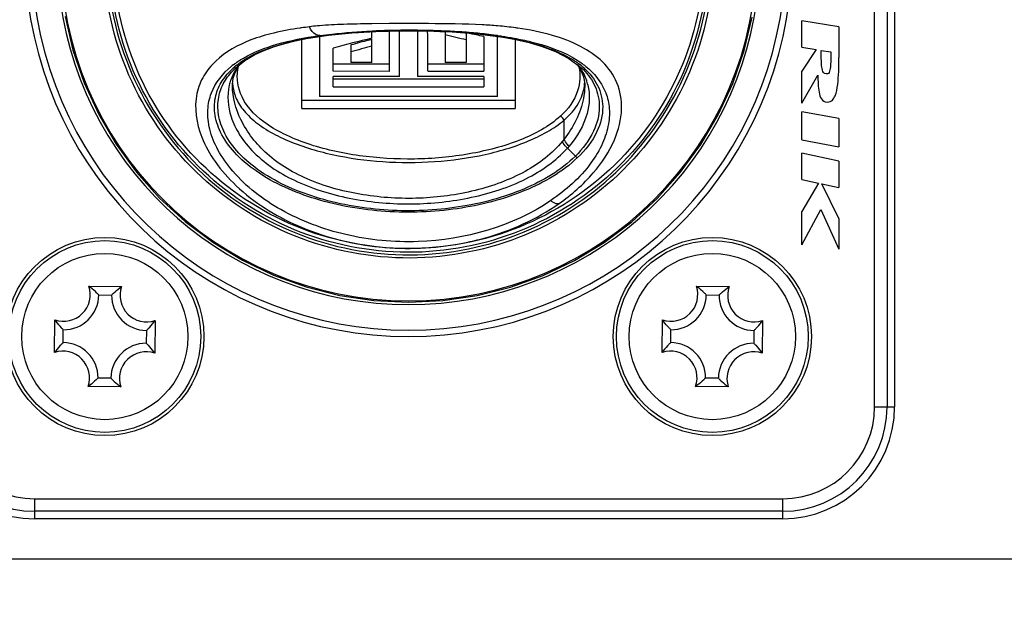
# Model space of a CAD drawing. Header units: millimetres. Extents: x 0 to 420, y -341 to 792.
# Tile 290 of 325: x 369.39 to 374.62, y 154.33 to 157.49. Entities that reach past the tile are written whole.
import ezdxf

# ---------------------------------------------------------------- set-up
doc = ezdxf.new("R2010")
doc.units = ezdxf.units.MM
doc.header["$LTSCALE"] = 23.1
doc.layers.get('0').update_dxf_attribs({"linetype": 'CONTINUOUS'})
doc.layers.add('DIM_PILOTEES', color=7, linetype='CONTINUOUS')
doc.styles.get("Standard").update_dxf_attribs({"font": 'txt', "width": 0.7})
doc.dimstyles.new('DIMSTYLE_4', dxfattribs={"dimtxt": 2.5, "dimasz": 3.5, "dimexe": 2, "dimexo": 0, "dimtad": 1, "dimdec": 0, "dimlfac": 5.882353, "dimdsep": 46, "dimtxsty": 'Standard', "dimblk": '_FILLED', "dimblk1": '_FILLED', "dimblk2": '_FILLED', "dimcen": 0.09, "dimazin": 2, "dimtp": 0.5, "dimtm": 0.5, "dimtfac": 1, "dimtdec": 0, "dimtofl": 0, "dimtmove": 0, "dimatfit": 3, "dimldrblk": '_FILLED', "dimfxl": 0, "dimtolj": 1, "dimarcsym": 0})

# ---------------------------------------------------------------- blocks, each defined once
blk = doc.blocks.new('_FILLED')
at = {"color": 0, "linetype": 'ByBlock'}
blk.add_solid([(0, 0), (-1, 0.1429), (-1, -0.1429)], dxfattribs=at)
blk = doc.blocks.new('*D7')
at = {"layer": 'DIM_PILOTEES', "color": 2, "linetype": 'Continuous'}
for p, q in [((333.3611, 162.8253), (333.3611, 143.9365)), ((394.2482, 162.8253), (394.2482, 143.9365)), ((333.3611, 145.9365), (363.8046, 145.9365)), ((394.2482, 145.9365), (363.8046, 145.9365))]:
    blk.add_line(p, q, dxfattribs=at)
at = {"layer": 'DIM_PILOTEES', "color": 2, "linetype": 'Continuous', "xscale": 3.5, "yscale": 3.5, "zscale": 3.5, "rotation": 180}
blk.add_blockref('_FILLED', (333.3611, 145.9365), dxfattribs=at)
at = {"layer": 'DIM_PILOTEES', "color": 2, "linetype": 'Continuous', "xscale": 3.5, "yscale": 3.5, "zscale": 3.5}
blk.add_blockref('_FILLED', (394.2482, 145.9365), dxfattribs=at)
at = {"layer": 'DIM_PILOTEES', "color": 2, "linetype": 'Continuous', "insert": (363.8046, 149.0615), "char_height": 2.5, "width": 8.303571, "attachment_point": 2, "line_spacing_factor": 0.9}
blk.add_mtext('{\\ftxt;\\W0.0001;\\H0.0001;\\~}{\\ftxt;\\W2.2142857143;\\H2.5; }{\\ftxt;\\W0.0001;\\H0.0001;\\~}', dxfattribs=at)

msp = doc.modelspace()

# ---------------------------------------------------------------- linework, layer by layer
at = {"color": 7, "linetype": 'Continuous'}
for p, q in [((373.9319, 155.4268), (373.9319, 160.2548)), ((373.9986, 160.2548), (373.9986, 155.4268)), ((374.0386, 160.2548), (374.0386, 155.4268)), ((371.259, 157.4633), (371.2526, 157.4632)), ((371.3512, 157.4644), (371.259, 157.4633)), ((371.5597, 157.4644), (371.5556, 157.4644)), ((373.7426, 157.4484), (373.5452, 157.4797)), ((373.5452, 157.3386), (373.5452, 157.4797)), ((371.2166, 157.4198), (371.2812, 157.423)), ((371.2595, 157.387), (371.2595, 157.4219)), ((371.2602, 157.4251), (371.2622, 157.4252)), ((371.3513, 157.4253), (371.3513, 157.2104)), ((371.4069, 157.1829), (371.4069, 157.4263)), ((371.4546, 157.4266), (371.4546, 157.4267)), ((371.5023, 157.4262), (371.5023, 157.1829)), ((371.6485, 157.4221), (371.6501, 157.4221)), ((371.6487, 157.4251), (371.6502, 157.425)), ((371.6488, 157.4251), (371.6503, 157.4251)), ((371.6489, 157.4223), (371.6505, 157.4222)), ((371.6493, 157.4219), (371.6493, 157.2584)), ((371.7543, 157.4156), (371.7616, 157.4138)), ((371.7616, 157.4138), (371.7616, 157.3776)), ((371.7621, 157.4184), (371.7645, 157.4182)), ((373.7426, 157.4484), (373.7426, 157.2841)), ((370.8878, 157.0137), (370.8878, 157.3803)), ((370.9814, 157.3965), (370.9814, 157.0775)), ((371.2408, 157.3764), (371.2595, 157.3813)), ((371.2595, 157.2579), (371.2595, 157.3813)), ((371.8212, 157.4097), (371.8887, 157.402)), ((371.8548, 157.3953), (371.8548, 157.2113)), ((371.9278, 157.0775), (371.9278, 157.3964)), ((372.0215, 157.3805), (372.0215, 157.0137)), ((371.0544, 157.2113), (371.0544, 157.3347)), ((371.1481, 157.351), (371.1481, 157.2579)), ((373.5452, 157.3386), (373.6221, 157.3265)), ((373.6221, 157.3265), (373.5452, 157.2125)), ((373.6482, 157.3223), (373.6997, 157.3141)), ((370.5354, 157.2292), (370.584, 157.268)), ((371.2595, 157.2579), (371.1481, 157.2579)), ((371.7607, 157.2584), (371.6493, 157.2584)), ((370.5225, 157.1743), (370.5324, 157.2056)), ((370.5274, 157.2215), (370.5276, 157.2217)), ((370.5275, 157.2216), (370.5354, 157.2292)), ((370.5324, 157.2056), (370.5502, 157.2381)), ((370.5502, 157.2381), (370.5571, 157.2465)), ((371.1481, 157.2494), (371.0544, 157.2496)), ((371.3513, 157.2104), (371.0544, 157.2113)), ((371.2595, 157.249), (371.1481, 157.2494)), ((371.3513, 157.2487), (371.2595, 157.249)), ((371.8548, 157.2496), (371.5579, 157.2496)), ((371.5579, 157.2113), (371.8548, 157.2113)), ((372.351, 157.2473), (372.369, 157.2215)), ((372.369, 157.2215), (372.3847, 157.1824)), ((372.374, 157.2168), (372.3748, 157.2154)), ((372.3747, 157.2172), (372.3755, 157.2159)), ((372.3826, 157.2213), (372.3837, 157.2201)), ((372.387, 157.2263), (372.3882, 157.2252)), ((372.3882, 157.2271), (372.3895, 157.226)), ((372.3955, 157.2383), (372.3968, 157.2373)), ((372.3956, 157.2384), (372.3969, 157.2374)), ((373.5452, 157.0423), (373.5452, 157.2125)), ((371.4069, 157.1829), (371.0544, 157.1829)), ((371.0544, 157.1288), (371.0544, 157.1829)), ((371.8548, 157.1685), (371.0544, 157.1685)), ((371.8548, 157.1829), (371.5023, 157.1829)), ((371.8548, 157.1829), (371.8548, 157.1288)), ((372.3994, 157.1644), (372.3997, 157.1634)), ((372.4001, 157.1649), (372.4004, 157.164)), ((373.5452, 157.0423), (373.631, 157.1911)), ((370.5182, 157.1326), (370.5182, 157.1332)), ((371.0544, 157.1288), (371.8548, 157.1288)), ((372.391, 157.1336), (372.391, 157.1325)), ((372.4068, 157.138), (372.4071, 157.1371)), ((372.408, 157.1387), (372.4083, 157.1377)), ((372.0215, 157.0553), (370.8878, 157.0553)), ((371.9278, 157.0775), (370.9814, 157.0775)), ((370.8878, 157.0137), (372.0215, 157.0137)), ((373.7426, 156.96), (373.5452, 156.9962)), ((373.5452, 156.846), (373.5452, 156.9962)), ((372.2812, 156.8506), (372.2812, 156.9519)), ((373.7426, 156.96), (373.7426, 156.8098)), ((372.2812, 156.8506), (372.2723, 156.8395)), ((373.5452, 156.846), (373.7426, 156.8098)), ((372.308, 156.8131), (372.2987, 156.8024)), ((372.2987, 156.8024), (372.3412, 156.76)), ((373.7426, 156.7336), (373.5452, 156.7752)), ((373.5452, 156.6353), (373.5452, 156.7752)), ((373.7426, 156.7336), (373.7426, 156.5937)), ((373.5452, 156.6353), (373.6338, 156.6166)), ((373.6338, 156.6166), (373.5452, 156.4658)), ((373.6524, 156.6127), (373.7426, 156.5937)), ((373.7426, 156.4288), (373.6524, 156.6127)), ((373.5452, 156.2892), (373.6462, 156.4762)), ((373.6462, 156.4762), (373.7426, 156.2646)), ((373.5452, 156.2892), (373.5452, 156.4658)), ((373.7426, 156.4288), (373.7426, 156.2646)), ((369.7551, 156.068), (369.9289, 156.0664)), ((372.9851, 156.068), (373.1589, 156.0664)), ((369.8076, 156.0221), (369.8756, 156.0215)), ((373.0376, 156.0221), (373.1056, 156.0215)), ((369.5725, 155.7163), (369.574, 155.89)), ((370.1068, 155.8853), (370.1053, 155.7116)), ((372.8025, 155.7163), (372.804, 155.89)), ((373.3368, 155.8853), (373.3353, 155.7116)), ((369.6183, 155.7688), (369.6189, 155.8368)), ((370.0609, 155.8328), (370.0603, 155.7648)), ((372.8483, 155.7688), (372.8489, 155.8368)), ((373.2909, 155.8328), (373.2903, 155.7648)), ((369.8717, 155.5795), (369.8037, 155.5801)), ((373.1017, 155.5795), (373.0337, 155.5801)), ((369.9241, 155.5337), (369.7504, 155.5352)), ((373.1541, 155.5337), (372.9804, 155.5352)), ((373.9319, 155.4268), (374.0386, 155.4268)), ((369.4656, 154.9386), (373.4436, 154.9386)), ((369.4656, 154.9386), (369.4656, 154.8318)), ((373.4436, 154.8318), (373.4436, 154.9386)), ((373.4436, 154.8719), (369.4656, 154.8719)), ((373.4436, 154.8318), (369.4656, 154.8318)), ((356.7104, 154.6193), (376.7364, 154.6193))]:
    msp.add_line(p, q, dxfattribs=at)
for points in [[(369.628, 157.5017), (369.6704, 157.323), (369.7303, 157.1492), (369.8071, 156.982), (369.9002, 156.8233), (370.0085, 156.6744), (370.131, 156.537), (370.2666, 156.4124), (370.4138, 156.3018), (370.5713, 156.2064), (370.7373, 156.127), (370.9103, 156.0645), (371.0885, 156.0193), (371.2702, 155.9921), (371.4535, 155.9829), (371.6369, 155.9919), (371.8186, 156.0189), (371.9969, 156.0638), (372.1699, 156.1261), (372.3361, 156.2053), (372.4936, 156.3006), (372.6409, 156.411), (372.7767, 156.5354), (372.8994, 156.6727), (373.0079, 156.8214), (373.1011, 156.9801), (373.1782, 157.1471), (373.2383, 157.3209), (373.2809, 157.4996)], [(370.9695, 157.3949), (371.0297, 157.4032), (371.091, 157.41), (371.1532, 157.4155), (371.2166, 157.4198)], [(371.2812, 157.423), (371.3468, 157.4252), (371.4131, 157.4264), (371.4546, 157.4266)], [(371.4546, 157.4266), (371.4905, 157.4264), (371.5551, 157.4254), (371.6207, 157.4233)], [(371.6207, 157.4233), (371.6872, 157.4201), (371.754, 157.4156), (371.8212, 157.4097)], [(370.584, 157.268), (370.638, 157.2996), (370.6903, 157.3234), (370.7425, 157.3427), (370.7966, 157.3592), (370.8522, 157.373), (370.9101, 157.3849), (370.9695, 157.3949)], [(371.8887, 157.402), (371.9568, 157.3922), (372.0255, 157.3798), (372.095, 157.3639), (372.1647, 157.3434), (372.235, 157.3167), (372.3073, 157.2794)], [(372.3073, 157.2794), (372.3695, 157.2336), (372.3837, 157.2201)], [(370.5182, 157.1329), (370.5184, 157.1425), (370.5225, 157.1743)], [(372.3847, 157.1824), (372.3908, 157.1436), (372.391, 157.1325)]]:
    msp.add_lwpolyline(points, dxfattribs=at)
for centre, radius in [((369.8396, 155.8008), 0.527), ((373.0696, 155.8008), 0.527), ((369.8396, 155.8008), 0.51), ((373.0696, 155.8008), 0.51), ((369.8396, 155.8008), 0.442), ((373.0696, 155.8008), 0.442)]:
    msp.add_circle(centre, radius, dxfattribs=at)
for centre, radius, start, end in [((371.4546, 157.8408), 2.04, 104.4904, 75.5095), ((371.4546, 157.8408), 2.006, 104.7389, 75.2619), ((371.4546, 157.8408), 1.87, 105.8441, 74.1572), ((371.4546, 157.8408), 1.8507, 180, 360), ((371.1236, 155.6914), 1.7668, 97.7683, 97.9587), ((371.1468, 155.517), 1.9428, 96.4898, 97.7508), ((371.0447, 156.5436), 0.9121, 94.0297, 94.7185), ((371.4428, 153.4889), 3.9376, 92.2882, 92.6599), ((371.4512, 153.0939), 4.3354, 90.2266, 92.4983), ((371.4538, 153.1919), 4.2348, 89.9882, 92.2764), ((371.4545, 152.8574), 4.572, 89.6802, 90.2571), ((371.4553, 153.2002), 4.2265, 87.3755, 90.0094), ((371.4562, 153.013), 4.4163, 87.5002, 89.6907), ((326.7657, 156.9332), 44.793, 0.35578, 0.62984), ((371.4727, 153.4496), 3.9795, 87.252, 87.4419), ((371.4798, 153.7748), 3.6514, 85.5646, 87.3201), ((371.4874, 153.7427), 3.6859, 85.727, 87.262), ((371.5351, 154.5108), 2.9133, 83.6633, 85.5297), ((371.5359, 154.4026), 3.0243, 83.9158, 85.6643), ((370.1449, 150.0574), 7.5345, 76.88293, 77.52474), ((371.7502, 155.4027), 2.0577, 82.3349, 85.0094), ((371.7648, 155.515), 1.9444, 82.0143, 82.3216), ((371.2854, 155.1887), 2.2333, 97.8031, 97.9299), ((372.777, 151.0131), 6.5521, 103.39158, 105.24276), ((372.8291, 151.4029), 6.1811, 104.88996, 105.78036), ((370.1231, 150.6773), 6.8978, 76.2585, 77.21703), ((430.0289, 156.859), 58.2696, 179.489993, 179.607257), ((371.5751, 154.7912), 2.6337, 83.6023, 83.8696), ((371.5949, 155.0654), 2.3555, 81.8915, 83.6213), ((371.5978, 154.9888), 2.4349, 82.3997, 83.6149), ((371.6214, 155.1689), 2.2532, 82.2007, 82.3868), ((372.8314, 151.4317), 6.1185, 104.88667, 105.96867), ((372.0607, 156.8469), 0.5023, 56.0838, 58.4338), ((372.0355, 156.769), 0.5922, 60.3541, 60.7774), ((372.0847, 156.8825), 0.4594, 53.429, 56.0861), ((370.7938, 156.8902), 0.4469, 127.4409, 128.9697), ((370.793, 156.9274), 0.4044, 128.4334, 132.1458), ((370.7744, 157.0672), 0.283, 148.1455, 148.6778), ((372.1081, 157.0511), 0.3141, 33.5, 38.6048), ((372.1168, 156.9252), 0.4059, 48.037, 53.4777), ((372.119, 157.0584), 0.301, 31.8457, 33.477), ((370.7577, 157.0765), 0.2639, 160.7505, 166.6867), ((370.7552, 157.0773), 0.2612, 160.3071, 160.7386), ((372.1511, 157.0755), 0.2646, 19.759, 21.5614), ((372.1533, 157.0763), 0.2623, 13.7802, 19.5475), ((370.7457, 157.161), 0.2274, 183.0624, 189.4522), ((372.1653, 157.1605), 0.2257, 352.7424, 356.6949), ((369.6206, 156.0238), 0.1416, 250.7936, 18.1887), ((369.5423, 155.7768), 0.3607, 52.1321, 53.8346), ((370.1365, 155.7715), 0.3607, 125.1478, 126.8591), ((370.0626, 156.0198), 0.1416, 160.7936, 288.1887), ((372.8506, 156.0238), 0.1416, 250.7936, 18.1887), ((372.7723, 155.7768), 0.3607, 52.1321, 53.8346), ((373.3665, 155.7715), 0.3607, 125.1478, 126.8591), ((373.2926, 156.0198), 0.1416, 160.7936, 288.1887), ((369.6206, 156.0238), 0.187, 269.4912, 359.4912), ((370.0626, 156.0198), 0.187, 179.4912, 269.4912), ((372.8506, 156.0238), 0.187, 269.4912, 359.4912), ((373.2926, 156.0198), 0.187, 179.4912, 269.4912), ((369.869, 156.0977), 0.3607, 215.1478, 216.8591), ((369.8156, 156.0982), 0.3607, 322.1321, 323.8346), ((373.099, 156.0977), 0.3607, 215.1478, 216.8591), ((373.0456, 156.0982), 0.3607, 322.1321, 323.8346), ((369.6167, 155.5818), 0.187, 359.4912, 89.4912), ((370.0587, 155.5779), 0.187, 89.4912, 179.4912), ((372.8467, 155.5818), 0.187, 359.4912, 89.4912), ((373.2887, 155.5779), 0.187, 89.4912, 179.4912), ((369.8637, 155.5035), 0.3607, 142.1321, 143.8346), ((369.6167, 155.5818), 0.1416, 340.7936, 108.1887), ((370.0587, 155.5779), 0.1416, 70.7936, 198.1887), ((369.8103, 155.5039), 0.3607, 35.1478, 36.8591), ((373.0937, 155.5035), 0.3607, 142.1321, 143.8346), ((372.8467, 155.5818), 0.1416, 340.7936, 108.1887), ((373.2887, 155.5779), 0.1416, 70.7936, 198.1887), ((373.0403, 155.5039), 0.3607, 35.1478, 36.8591), ((369.5427, 155.8302), 0.3607, 305.1478, 306.8591), ((370.137, 155.8248), 0.3607, 232.1321, 233.8346), ((372.7727, 155.8302), 0.3607, 305.1478, 306.8591), ((373.367, 155.8248), 0.3607, 232.1321, 233.8346), ((369.4656, 155.4268), 0.595, 180, 270), ((369.4656, 155.4268), 0.5549, 180, 270), ((369.4656, 155.4268), 0.4883, 180, 270), ((373.4436, 155.4268), 0.595, 270, 360), ((373.4436, 155.4268), 0.5549, 270, 360), ((373.4436, 155.4268), 0.4883, 270, 360)]:
    msp.add_arc(centre, radius, start, end, dxfattribs=at)
for points in [[(374.1584, 158.8359), (375.0885, 157.4761), (375.9388, 156.0608), (376.7364, 154.6193)], [(371.5556, 157.4644), (371.4875, 157.4644), (371.4193, 157.465), (371.3512, 157.4644)], [(370.9697, 157.4525), (370.9555, 157.4514), (370.9412, 157.4498), (370.9272, 157.4473)], [(373.6739, 157.1968), (373.6619, 157.199), (373.6536, 157.2166), (373.6496, 157.25), (373.6484, 157.2857), (373.6482, 157.3101), (373.6482, 157.3223)], [(373.6997, 157.3141), (373.6997, 157.3018), (373.6995, 157.2774), (373.6983, 157.2418), (373.6942, 157.2097), (373.6861, 157.1947), (373.6739, 157.1968)], [(370.5221, 157.245), (370.5397, 157.2585), (370.5582, 157.2707), (370.5774, 157.2817)], [(370.5326, 157.2143), (370.5232, 157.1988), (370.5153, 157.1824), (370.5092, 157.1654)], [(370.5559, 157.2471), (370.548, 157.2374), (370.5406, 157.2272), (370.534, 157.2165)], [(372.3755, 157.2159), (372.3839, 157.2022), (372.3913, 157.1877), (372.3972, 157.1727)], [(372.3412, 156.76), (372.3445, 156.7566), (372.3484, 156.7538), (372.3527, 156.7519)]]:
    msp.add_open_spline(points, degree=3, dxfattribs=at)
for points, knots in [([(373.0759, 157.7793), (373.0679, 157.571), (372.9697, 157.153), (372.5971, 156.6316), (372.0547, 156.2891), (371.4231, 156.1775), (370.7962, 156.313), (370.2672, 156.6758), (369.9146, 157.2108), (369.8322, 157.6323), (369.8322, 157.8408)], [0, 0, 0, 0, 0.124998, 0.249998, 0.374998, 0.499998, 0.624999, 0.749999, 0.874999, 1, 1, 1, 1]), ([(369.8492, 157.8408), (369.8492, 157.6345), (369.9308, 157.2174), (370.2796, 156.688), (370.8031, 156.329), (371.4234, 156.1949), (372.0484, 156.3054), (372.5851, 156.6443), (372.9538, 157.1602), (373.051, 157.5738), (373.0589, 157.78)], [0, 0, 0, 0, 0.125001, 0.250001, 0.375001, 0.500002, 0.625002, 0.750002, 0.875002, 1, 1, 1, 1]), ([(373.0467, 157.8408), (373.0467, 157.6364), (372.966, 157.2233), (372.6208, 156.6986), (372.1026, 156.3424), (371.4883, 156.2087), (370.869, 156.317), (370.3365, 156.6515), (369.97, 157.1616), (369.8724, 157.571), (369.8639, 157.7752)], [0, 0, 0, 0, 0.125001, 0.250001, 0.375002, 0.500002, 0.625002, 0.750002, 0.875002, 1, 1, 1, 1]), ([(373.0269, 157.8408), (373.0269, 157.639), (372.9472, 157.231), (372.6062, 156.7129), (372.0945, 156.3611), (371.4878, 156.2291), (370.8763, 156.336), (370.3505, 156.6664), (369.9885, 157.17), (369.8922, 157.5744), (369.8838, 157.776)], [0, 0, 0, 0, 0.125001, 0.250001, 0.375002, 0.500002, 0.625002, 0.750002, 0.875002, 1, 1, 1, 1]), ([(371.2526, 157.4632), (371.2049, 157.4627), (371.1141, 157.4622), (371.0235, 157.4564), (370.9807, 157.4534)], [0, 0, 0, 0, 0.526116, 1, 1, 1, 1]), ([(371.9292, 157.4525), (371.9015, 157.455), (371.7785, 157.4633), (371.6551, 157.4644), (371.5597, 157.4644)], [0, 0, 0, 0, 0.225364, 1, 1, 1, 1]), ([(370.8789, 157.4412), (370.8317, 157.4346), (370.7429, 157.4181), (370.5866, 157.3725), (370.4518, 157.2992), (370.3618, 157.1898), (370.3071, 157.0525), (370.3347, 156.8821), (370.426, 156.7216), (370.5838, 156.5439), (370.8678, 156.3668), (371.2743, 156.2599), (371.5645, 156.2667), (371.7067, 156.2907)], [0, 0, 0, 0, 0.057454, 0.108628, 0.196485, 0.236738, 0.277213, 0.371356, 0.430842, 0.499422, 0.655592, 0.826117, 1, 1, 1, 1]), ([(370.8941, 157.3827), (370.9209, 157.3878), (371.042, 157.408), (371.1647, 157.4178), (371.26, 157.4222)], [0, 0, 0, 0, 0.222236, 1, 1, 1, 1]), ([(370.9773, 157.4006), (370.9722, 157.4013), (370.9497, 157.4091), (370.9342, 157.4303), (370.9271, 157.4472)], [0, 0, 0, 0, 0.21771, 1, 1, 1, 1]), ([(370.9822, 157.4013), (371.0034, 157.4042), (371.0958, 157.4155), (371.1887, 157.422), (371.2602, 157.4251)], [0, 0, 0, 0, 0.230394, 1, 1, 1, 1]), ([(372.2544, 156.508), (372.3213, 156.5547), (372.436, 156.6558), (372.553, 156.8302), (372.598, 157.0014), (372.5722, 157.1521), (372.4893, 157.2693), (372.3658, 157.351), (372.2118, 157.4096), (372.097, 157.4318), (372.0349, 157.4405)], [0, 0, 0, 0, 0.176195, 0.326318, 0.447506, 0.54928, 0.645993, 0.748582, 0.864733, 1, 1, 1, 1]), ([(370.5416, 157.2442), (370.5869, 157.2802), (370.7025, 157.3385), (370.8261, 157.3696), (370.8941, 157.3827)], [0, 0, 0, 0, 0.455331, 1, 1, 1, 1]), ([(370.5774, 157.2817), (370.6324, 157.3136), (370.7644, 157.3641), (370.9019, 157.3901), (370.9773, 157.4006)], [0, 0, 0, 0, 0.455238, 1, 1, 1, 1]), ([(371.9271, 157.4013), (371.9348, 157.4002), (371.9645, 157.396), (371.9942, 157.3911), (372.0162, 157.3871)], [0, 0, 0, 0, 0.256998, 1, 1, 1, 1]), ([(371.9272, 157.3973), (372.0025, 157.3866), (372.1392, 157.36), (372.2701, 157.3078), (372.3237, 157.2749)], [0, 0, 0, 0, 0.547236, 1, 1, 1, 1]), ([(372.0162, 157.3871), (372.0458, 157.3816), (372.1518, 157.3592), (372.2563, 157.3241), (372.3246, 157.2859)], [0, 0, 0, 0, 0.277803, 1, 1, 1, 1]), ([(372.3285, 157.2837), (372.3345, 157.2803), (372.3577, 157.2665), (372.3799, 157.251), (372.3956, 157.2384)], [0, 0, 0, 0, 0.256304, 1, 1, 1, 1]), ([(373.681, 157.0476), (373.6935, 157.0476), (373.7095, 157.0564), (373.7276, 157.0879), (373.7373, 157.1403), (373.742, 157.2102), (373.7426, 157.2592), (373.7426, 157.2841)], [0, 0, 0, 0, 0.125, 0.25, 0.5, 0.75, 1, 1, 1, 1]), ([(372.2108, 156.5235), (372.0073, 156.3853), (371.622, 156.2773), (371.1234, 156.3253), (370.7807, 156.453), (370.5541, 156.6254), (370.44, 156.785), (370.394, 156.8972), (370.3822, 157.0026), (370.4071, 157.126), (370.4668, 157.2005), (370.5127, 157.2376)], [0, 0, 0, 0, 0.301197, 0.458681, 0.609748, 0.743313, 0.799738, 0.848276, 0.890116, 0.927661, 1, 1, 1, 1]), ([(372.3527, 156.7519), (372.2731, 156.6757), (372.0644, 156.5567), (371.7123, 156.4667), (371.3328, 156.4528), (370.966, 156.5156), (370.692, 156.6347), (370.5294, 156.771), (370.4527, 156.8776), (370.4194, 156.9839), (370.4237, 157.0812), (370.4608, 157.1638), (370.5, 157.2076), (370.5216, 157.2272)], [0, 0, 0, 0, 0.134076, 0.284581, 0.439423, 0.592413, 0.734554, 0.796327, 0.848668, 0.892038, 0.929424, 0.964447, 1, 1, 1, 1]), ([(372.3412, 156.76), (372.2652, 156.6845), (372.0625, 156.5661), (371.7189, 156.476), (371.3467, 156.46), (370.986, 156.5191), (370.7157, 156.6338), (370.5538, 156.7663), (370.476, 156.8708), (370.4395, 156.9758), (370.4394, 157.0727), (370.4709, 157.1564), (370.5073, 157.2014), (370.5275, 157.2215)], [0, 0, 0, 0, 0.132606, 0.282449, 0.437101, 0.590035, 0.732156, 0.79419, 0.84717, 0.891395, 0.929441, 0.964655, 1, 1, 1, 1]), ([(372.2616, 156.9722), (372.2008, 156.9168), (372.0409, 156.8327), (371.7753, 156.7635), (371.4857, 156.7375), (371.1946, 156.7544), (370.9608, 156.8055), (370.7921, 156.8737), (370.6616, 156.9498), (370.5494, 157.0693), (370.539, 157.1911), (370.5501, 157.2381)], [0, 0, 0, 0, 0.123416, 0.264345, 0.410813, 0.557729, 0.700534, 0.767849, 0.829678, 0.92753, 1, 1, 1, 1]), ([(372.3969, 157.2374), (372.4398, 157.2025), (372.4961, 157.1345), (372.525, 157.0218), (372.521, 156.9258), (372.4876, 156.8225), (372.3975, 156.6727), (372.2915, 156.5782), (372.2108, 156.5235)], [0, 0, 0, 0, 0.191844, 0.290147, 0.397727, 0.520551, 0.662289, 1, 1, 1, 1]), ([(372.3598, 157.2351), (372.369, 157.1937), (372.3636, 157.0912), (372.302, 157.0091), (372.2616, 156.9722)], [0, 0, 0, 0, 0.436714, 1, 1, 1, 1]), ([(372.3837, 157.2201), (372.4093, 157.1944), (372.4534, 157.133), (372.4783, 157.0142), (372.4415, 156.8787), (372.3802, 156.7986), (372.3412, 156.76)], [0, 0, 0, 0, 0.210564, 0.427535, 0.681424, 1, 1, 1, 1]), ([(372.3895, 157.226), (372.4176, 157.2004), (372.467, 157.1392), (372.4975, 157.0164), (372.4599, 156.8745), (372.3944, 156.7918), (372.3527, 156.7519)], [0, 0, 0, 0, 0.211579, 0.426677, 0.678838, 1, 1, 1, 1]), ([(373.631, 157.1911), (373.631, 157.1588), (373.6322, 157.1117), (373.6469, 157.0618), (373.6649, 157.0476), (373.681, 157.0476)], [0, 0, 0, 0, 0.5, 0.75, 1, 1, 1, 1]), ([(370.5009, 157.1373), (370.488, 157.0827), (370.497, 156.986), (370.5556, 156.8675), (370.6629, 156.7354), (370.8679, 156.6072), (371.1594, 156.5225), (371.4744, 156.4961), (371.7878, 156.5299), (372.0746, 156.6215), (372.2376, 156.7346), (372.2987, 156.8024)], [0, 0, 0, 0, 0.076658, 0.124664, 0.179898, 0.307014, 0.447205, 0.591825, 0.736191, 0.875343, 1, 1, 1, 1]), ([(372.2723, 156.8395), (372.2182, 156.7738), (372.1109, 156.6905), (371.9462, 156.6171), (371.7599, 156.5598), (371.5124, 156.527), (371.2148, 156.5445), (370.9769, 156.6067), (370.8086, 156.6898), (370.6724, 156.7879), (370.5579, 156.9343), (370.5184, 157.0719), (370.5182, 157.1328)], [0, 0, 0, 0, 0.120773, 0.187042, 0.255741, 0.396775, 0.538714, 0.676679, 0.742273, 0.804192, 0.913612, 1, 1, 1, 1]), ([(370.5213, 157.1237), (370.5253, 157.0997), (370.5426, 157.0486), (370.5948, 156.9777), (370.6739, 156.9131), (370.8128, 156.8358), (371.0187, 156.7682), (371.2843, 156.727), (371.5587, 156.7231), (371.8279, 156.7547), (372.0402, 156.8147), (372.189, 156.8851), (372.2539, 156.9277), (372.2812, 156.9519)], [0, 0, 0, 0, 0.037477, 0.081507, 0.133872, 0.193548, 0.325496, 0.464978, 0.606443, 0.746761, 0.881426, 0.943786, 1, 1, 1, 1]), ([(372.391, 157.1325), (372.3909, 157.1106), (372.3802, 157.0087), (372.3302, 156.9138), (372.2812, 156.8506)], [0, 0, 0, 0, 0.215353, 1, 1, 1, 1]), ([(372.2812, 156.9519), (372.311, 156.9778), (372.3605, 157.0312), (372.3852, 157.1005), (372.3892, 157.132)], [0, 0, 0, 0, 0.553586, 1, 1, 1, 1]), ([(372.4083, 157.1377), (372.4201, 157.0886), (372.4127, 156.9666), (372.3507, 156.8633), (372.308, 156.8131)], [0, 0, 0, 0, 0.434013, 1, 1, 1, 1]), ([(372.2812, 156.9519), (372.2786, 156.9589), (372.272, 156.9669), (372.2636, 156.9715), (372.2616, 156.9723)], [0, 0, 0, 0, 0.77627, 1, 1, 1, 1]), ([(372.2987, 156.8024), (372.2904, 156.8105), (372.2809, 156.8227), (372.2738, 156.8362), (372.2723, 156.8395)], [0, 0, 0, 0, 0.761212, 1, 1, 1, 1]), ([(372.308, 156.8131), (372.3051, 156.8159), (372.2945, 156.8271), (372.2858, 156.8402), (372.2812, 156.8506)], [0, 0, 0, 0, 0.261482, 1, 1, 1, 1]), ([(372.2108, 156.5235), (372.2146, 156.5205), (372.2271, 156.512), (372.2439, 156.5053), (372.2542, 156.5084)], [0, 0, 0, 0, 0.306238, 1, 1, 1, 1]), ([(371.7067, 156.2907), (371.7572, 156.2992), (371.9499, 156.3417), (372.1348, 156.4242), (372.2544, 156.508)], [0, 0, 0, 0, 0.259621, 1, 1, 1, 1]), ([(369.8076, 156.0221), (369.8043, 156.0254), (369.7904, 156.0393), (369.7755, 156.0523), (369.7637, 156.0615)], [0, 0, 0, 0, 0.237509, 1, 1, 1, 1]), ([(369.8756, 156.0215), (369.8789, 156.0248), (369.8931, 156.0384), (369.9082, 156.0511), (369.9202, 156.0601)], [0, 0, 0, 0, 0.237523, 1, 1, 1, 1]), ([(373.0376, 156.0221), (373.0343, 156.0254), (373.0204, 156.0393), (373.0055, 156.0523), (372.9937, 156.0615)], [0, 0, 0, 0, 0.237509, 1, 1, 1, 1]), ([(373.1056, 156.0215), (373.1089, 156.0248), (373.1231, 156.0384), (373.1382, 156.0511), (373.1502, 156.0601)], [0, 0, 0, 0, 0.237523, 1, 1, 1, 1]), ([(369.6189, 155.8368), (369.6157, 155.8401), (369.6021, 155.8543), (369.5893, 155.8693), (369.5804, 155.8813)], [0, 0, 0, 0, 0.237523, 1, 1, 1, 1]), ([(370.0609, 155.8328), (370.0643, 155.8361), (370.0781, 155.8501), (370.0911, 155.8649), (370.1003, 155.8768)], [0, 0, 0, 0, 0.237509, 1, 1, 1, 1]), ([(372.8489, 155.8368), (372.8457, 155.8401), (372.8321, 155.8543), (372.8193, 155.8693), (372.8104, 155.8813)], [0, 0, 0, 0, 0.237523, 1, 1, 1, 1]), ([(373.2909, 155.8328), (373.2943, 155.8361), (373.3081, 155.8501), (373.3211, 155.8649), (373.3303, 155.8768)], [0, 0, 0, 0, 0.237509, 1, 1, 1, 1]), ([(369.6183, 155.7688), (369.615, 155.7655), (369.6012, 155.7515), (369.5881, 155.7367), (369.5789, 155.7249)], [0, 0, 0, 0, 0.237509, 1, 1, 1, 1]), ([(370.0603, 155.7648), (370.0636, 155.7615), (370.0772, 155.7473), (370.0899, 155.7323), (370.0989, 155.7203)], [0, 0, 0, 0, 0.237523, 1, 1, 1, 1]), ([(372.8483, 155.7688), (372.845, 155.7655), (372.8312, 155.7515), (372.8181, 155.7367), (372.8089, 155.7249)], [0, 0, 0, 0, 0.237509, 1, 1, 1, 1]), ([(373.2903, 155.7648), (373.2936, 155.7615), (373.3072, 155.7473), (373.3199, 155.7323), (373.3289, 155.7203)], [0, 0, 0, 0, 0.237523, 1, 1, 1, 1]), ([(369.8037, 155.5801), (369.8003, 155.5768), (369.7861, 155.5633), (369.7711, 155.5505), (369.7591, 155.5415)], [0, 0, 0, 0, 0.237523, 1, 1, 1, 1]), ([(369.8717, 155.5795), (369.8749, 155.5762), (369.8889, 155.5623), (369.9037, 155.5493), (369.9156, 155.5401)], [0, 0, 0, 0, 0.237509, 1, 1, 1, 1]), ([(373.0337, 155.5801), (373.0303, 155.5768), (373.0161, 155.5633), (373.0011, 155.5505), (372.9891, 155.5415)], [0, 0, 0, 0, 0.237523, 1, 1, 1, 1]), ([(373.1017, 155.5795), (373.1049, 155.5762), (373.1189, 155.5623), (373.1337, 155.5493), (373.1456, 155.5401)], [0, 0, 0, 0, 0.237509, 1, 1, 1, 1])]:
    msp.add_open_spline(points, degree=3, knots=knots, dxfattribs=at)

# ---------------------------------------------------------------- dimensions: what is measured, and where the dimension line sits
at = {"layer": 'DIM_PILOTEES', "color": 2, "linetype": 'Continuous'}
dim = msp.add_linear_dim(base=(333.3611, 145.9365), p1=(394.2482, 162.8253), p2=(333.3611, 162.8253), angle=180, text='{\\ftxt;\\W0.0001;\\H0.0001;\\~}{\\ftxt;\\W2.2142857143;\\H2.5; }{\\ftxt;\\W0.0001;\\H0.0001;\\~}', dimstyle='DIMSTYLE_4', dxfattribs=at)
dim.commit()
dim.dimension.update_dxf_attribs({"geometry": '*D7', "text_midpoint": (363.4475, 145.9365), "dimtype": 160})

doc.saveas('drawing.dxf')
